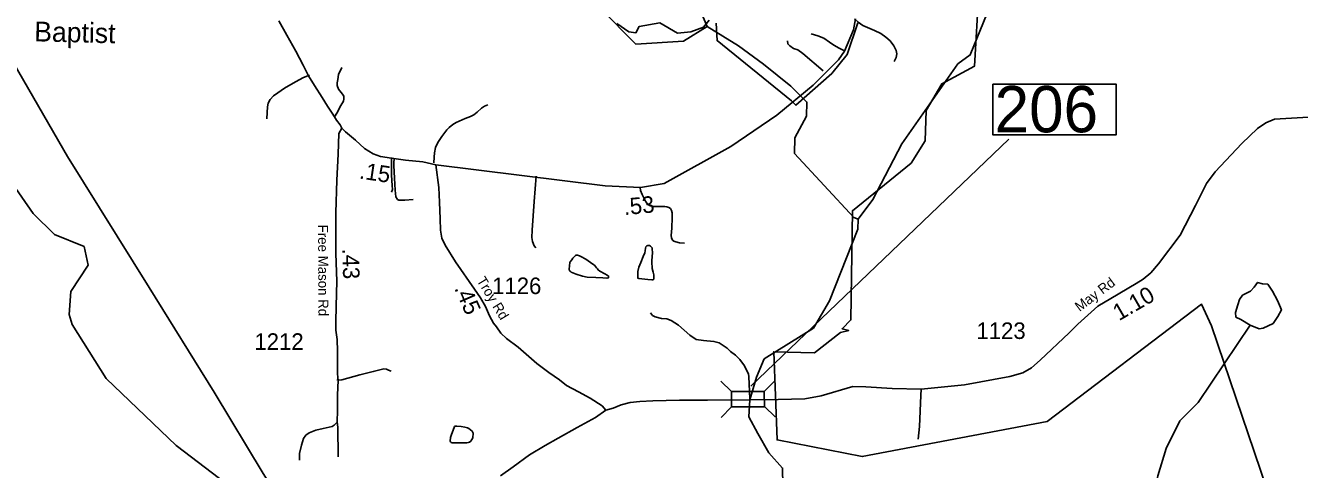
# Model space of a CAD drawing. Extents: x 1159738 to 1321356, y 736314 to 882035.
# Drawn here: x 1253360 to 1262980, y 756964 to 760319 of the extents above; entities that cross this region are included whole.
import ezdxf

# ---------------------------------------------------------------- set-up
doc = ezdxf.new("R2010")
doc.units = 0
for name, color, linetype in [('Exist Boundary Political City Limit New', 7, 'Continuous'), ('Exist Cultural Church Label', 7, 'Continuous'), ('Exist Hydrographic Creek Single Shore', 7, 'Continuous'), ('Exist Hydrographic Misc Water Feature', 7, 'Continuous'), ('Exist Hydrographic Pond Under 1500 Sq Ft', 7, 'Continuous'), ('Exist Road Non-System Type 51', 7, 'Continuous'), ('Exist Road Secondary Mileage Hundredths English Label', 7, 'Continuous'), ('Exist Road Secondary Structure Standard Bridge CELL', 7, 'Continuous'), ('Exist Road Secondary Structure Standard Bridge Number Label', 7, 'Continuous'), ('Exist Road Secondary Type 51 Attributed', 7, 'Continuous'), ('Exist Road Secondary Type 51 Label', 7, 'Continuous'), ('Exist Road Secondary Type 51 Number Label', 7, 'Continuous'), ('Exist Utilities Electrical Transmission Line', 7, 'Continuous'), ('Map Preparation Boundary City Limit Buffer Line', 7, 'Continuous')]:
    doc.layers.add(name, color=color, linetype=linetype)

msp = doc.modelspace()

# ---------------------------------------------------------------- linework, layer by layer
at = {"layer": 'Exist Boundary Political City Limit New'}
for points in [[(1262823.2, 756550.7), (1262314.8, 758050.6), (1262241.2, 758213), (1261073.7, 757325.9), (1259679.1, 757061.8), (1259035.8, 757187.5), (1259010.7, 757853.9), (1259318.4, 757845.2), (1259513.3, 757998.5), (1259576.1, 758015.2), (1259525.8, 758027.8), (1259592.8, 758094.9), (1259604.2, 758918.8), (1260048.1, 759279.2), (1260152.8, 759446.8), (1260161.2, 759677.3), (1260278.4, 759878.5), (1260525.5, 760010.5), (1260559, 760578.4), (1260406.2, 760687.3), (1260494, 761274.6), (1261086.6, 761318.6), (1261002.2, 761598.5), (1261129.6, 761816.6)], [(1258522.2, 760360), (1258480.4, 760305.6), (1258384, 760269.9), (1258283.5, 760261.6), (1258149.5, 760339.1), (1257994.6, 760311.9), (1257969.4, 760263.7), (1257917.1, 760272), (1257824.5, 760333.6)], [(1259645.1, 760340), (1259563.5, 760099.7), (1259448.3, 759955.1), (1259178.2, 759716.2), (1259143.6, 759750.8), (1258583, 760205), (1258574.6, 760337)]]:
    msp.add_lwpolyline(points, dxfattribs=at)
at = {"layer": 'Exist Hydrographic Creek Single Shore'}
for points in [[(1258506.5, 760310.8), (1258404.5, 760555.7), (1258331.5, 760649.1), (1258329.5, 760865.8), (1258282.5, 761001.4), (1258255.5, 761251.3), (1258171.5, 761538.6), (1258192.5, 761705.6), (1258270.4, 761818.9), (1258507.5, 761945.5), (1258503.5, 762454.3), (1258407.5, 762600.7), (1258403.5, 762781.3), (1258456.5, 762898.4), (1258478.5, 763423.2), (1258343.4, 764016.7), (1258318.4, 764335.7), (1258131.4, 764831.8), (1258119.4, 765009.3), (1258015.4, 765185.4)], [(1258506.5, 760310.8), (1258328.5, 760199.5), (1257969.5, 760177.1), (1257701.5, 760448.4), (1257562.5, 760543.1), (1257449.5, 760706.2), (1257254.5, 760887.4), (1256441.5, 761399.3), (1255904.4, 761889.4), (1255493.5, 762124.1), (1255364.4, 762304), (1255358.5, 762412.4), (1255287.4, 762555), (1254994.4, 762820.2), (1254906.4, 762989.4), (1254917.4, 763097.4), (1255018.4, 763453.2), (1255024.5, 763663.2), (1254976.5, 763756.1), (1254812.4, 763841.5), (1254262.4, 764525.4)], [(1259647.6, 758856.7), (1259759.5, 759005.5), (1259977.5, 759424.5), (1260401.5, 760029.9), (1260494.5, 760096.9), (1260645.5, 760468)], [(1258933.5, 760026.5), (1258744.5, 760164.8), (1258506.5, 760310.8)], [(1259647.6, 758856.7), (1259614.5, 758867.2), (1259167.5, 759352.2), (1259170.5, 759470.3), (1259257.5, 759632.7), (1259260.5, 759740.9), (1259138.5, 759861.6), (1258933.5, 760026.5)], [(1256836.6, 755052.8), (1256804.6, 755119.2), (1256514.6, 755476.2), (1255954.6, 756075), (1255476.6, 756288.2), (1255188.5, 756444.9), (1255034.5, 756608.9), (1254824.5, 756895.4), (1254497.6, 757144.8), (1253968.5, 757651.1), (1253712.5, 758060), (1253689.6, 758135.9), (1253702.5, 758309.7), (1253832.5, 758507.3), (1253802.5, 758649), (1253579.6, 758738.9), (1253417.5, 758899.7), (1253248.5, 759145.9)], [(1258938.9, 757799.6), (1259310.6, 758033), (1259431.5, 758237.4), (1259645.5, 758781.3), (1259647.6, 758856.7)], [(1258830.1, 757490.5), (1258880, 757661.4), (1258938.9, 757799.6)], [(1258998.6, 756545.7), (1259081.4, 756717.9), (1259076.4, 756975.3), (1258973.3, 757089.6), (1258889.8, 757237.3), (1258821, 757361.2), (1258830.1, 757490.5)]]:
    msp.add_lwpolyline(points, dxfattribs=at)
at = {"layer": 'Exist Hydrographic Misc Water Feature'}
for points in [[(1257984.3, 758459.3), (1257991.1, 758492.7), (1258006.1, 758528.6), (1258023.2, 758574.2), (1258036, 758601.8), (1258040.4, 758615.7), (1258042.8, 758635.3), (1258045.1, 758646), (1258051.2, 758653.2), (1258059.4, 758657.1), (1258065.4, 758657), (1258071.4, 758656.9), (1258079.3, 758652.6), (1258089.1, 758642.6), (1258093, 758638.4), (1258092.8, 758628.6), (1258094.1, 758603.9), (1258090.4, 758540), (1258089.9, 758516.2), (1258091.4, 758500.6), (1258093, 758482.5), (1258100.2, 758456.1), (1258105.7, 758436.3), (1258105.3, 758418.2), (1258104.8, 758401.8), (1258100.7, 758397.8), (1258090.7, 758396.4), (1258058.8, 758399.5), (1257990.9, 758406.6), (1257985, 758409.2), (1257983, 758413.3), (1257984.3, 758459.3)], [(1257554.9, 758574.5), (1257590.4, 758553.3), (1257627.8, 758527.9), (1257645.4, 758516.1), (1257657.3, 758507.6), (1257672.8, 758486.8), (1257678.5, 758479.3), (1257684.4, 758472.6), (1257698.1, 758462.5), (1257733.7, 758443.7), (1257753.5, 758432.7), (1257759.3, 758428.4), (1257763.2, 758425.1), (1257763, 758416.9), (1257762.9, 758412.8), (1257758.8, 758411.2), (1257750.8, 758408.9), (1257718.8, 758412), (1257667, 758415.5), (1257600.9, 758418.5), (1257567.1, 758425.7), (1257517.5, 758440.7), (1257479.9, 758456.2), (1257472, 758462.1), (1257468.2, 758466.3), (1257466.4, 758478.6), (1257469.7, 758528.7), (1257471.9, 758534.4), (1257486.2, 758548), (1257494.5, 758560.1), (1257502.9, 758571.5), (1257513.1, 758581.1), (1257519.1, 758583.5), (1257529.2, 758583.3), (1257535.1, 758580.7), (1257543, 758578.9), (1257554.9, 758574.5)], [(1258080.3, 758148.8), (1258095.8, 758127.9), (1258115.5, 758117.7), (1258163.2, 758104.4), (1258203.2, 758102.8), (1258234.9, 758090.7), (1258290, 758055.1), (1258376.1, 757978.7), (1258423.3, 757947.4), (1258479.1, 757938.1), (1258559, 757931.5), (1258598.8, 757922.5), (1258659.7, 757881.1), (1258683.2, 757856.8), (1258722.5, 757827.3), (1258753.6, 757794.7), (1258788.5, 757748), (1258818.7, 757683.5), (1258822.3, 757667.1), (1258830.8, 757499.4)], [(1258899.5, 755231.4), (1258985.5, 755328.1), (1259508.5, 755600), (1259760.5, 755677), (1259908.6, 755923.5), (1260018.6, 755986.9), (1260227.5, 756008.9), (1260549.6, 756199.5), (1260834.6, 756259.4), (1260943.6, 756316.3), (1261254.6, 756382.2), (1261462.6, 756368.2), (1261602.6, 756306.3), (1261719.6, 756336.8), (1261850.6, 756560.7), (1261909.6, 756917.3), (1261972.5, 757122.8), (1262077.5, 757330.8), (1262214.6, 757469.2), (1262606.7, 758054.2)], [(1256617.3, 757291.8), (1256651.1, 757288.7), (1256677.2, 757284.1), (1256697.1, 757279.5), (1256706.9, 757275.2), (1256720.6, 757265.1), (1256732.3, 757252.6), (1256738.1, 757244.3), (1256739.9, 757238.5), (1256739.8, 757230.3), (1256739.3, 757212.2), (1256737, 757202.4), (1256730.8, 757190.2), (1256722.4, 757178.9), (1256712.2, 757170.9), (1256704.1, 757167), (1256694.1, 757165.5), (1256654, 757164.7), (1256582, 757166.1), (1256574.1, 757168.8), (1256570.1, 757173), (1256566.3, 757178.8), (1256569, 757206.6), (1256573.4, 757220.5), (1256599.2, 757288.1), (1256605.3, 757292), (1256611.2, 757291.9), (1256617.3, 757291.8)]]:
    msp.add_lwpolyline(points, dxfattribs=at)
at = {"layer": 'Exist Hydrographic Pond Under 1500 Sq Ft'}
msp.add_lwpolyline([(1262500, 758114.3), (1262496.7, 758151), (1262513.4, 758207.7), (1262526.7, 758247.7), (1262550, 758281.1), (1262610, 758311.1), (1262636.7, 758341.1), (1262663.4, 758377.8), (1262700, 758367.8), (1262740, 758364.5), (1262776.7, 758311.1), (1262813.4, 758241), (1262843.4, 758171), (1262816.7, 758120.9), (1262780, 758067.6), (1262706.7, 758030.9), (1262676.7, 758027.5), (1262606.7, 758054.2), (1262536.7, 758097.6)], close=True, dxfattribs=at)
at = {"layer": 'Exist Road Non-System Type 51'}
for points in [[(1259621, 760368.6), (1259647, 760343.9), (1259683.4, 760319.2), (1259771.8, 760281.4), (1259819.9, 760259.3), (1259857.6, 760232), (1259888.8, 760202), (1259916.1, 760165.6), (1259934.3, 760130.5), (1259940.8, 760104.5), (1259934.3, 760077.1), (1259920, 760047.2)], [(1259293.8, 760255.4), (1259343.2, 760241.1), (1259388.7, 760224.2), (1259430.4, 760193), (1259462.9, 760169.6), (1259504.5, 760148.7), (1259538.3, 760130.5)], [(1259113.1, 760202.1), (1259115.7, 760180), (1259131.3, 760165.7), (1259159.9, 760144.8), (1259191.1, 760135.7), (1259230.1, 760107.1), (1259382.2, 759977)], [(1255693.7, 759629.2), (1255711.7, 759656.7), (1255742, 759714.6), (1255761, 759747.7), (1255764.8, 759765.8), (1255763.8, 759783.8), (1255753.4, 759800.9), (1255725, 759837.9), (1255714.5, 759865.4), (1255714.5, 759886.2), (1255719.3, 759910.9), (1255725, 759948.8), (1255749.7, 760002.6)], [(1255504, 759944.8), (1255460.4, 759925.8), (1255399.7, 759894.5), (1255317.2, 759846.1), (1255265.1, 759811), (1255233.8, 759786.4), (1255207.3, 759758.9), (1255192.1, 759732.3), (1255187.4, 759703.9), (1255186.5, 759661.2), (1255182.7, 759613)], [(1256852.3, 759719.5), (1256825.8, 759710), (1256804, 759694.8), (1256769.9, 759663.5), (1256745.2, 759644.5), (1256719.6, 759630.3), (1256679.8, 759617), (1256612.5, 759584.8), (1256587.9, 759570.5), (1256558.5, 759548.7), (1256542.4, 759530.7), (1256503.5, 759481.4), (1256475.1, 759434.9), (1256457.1, 759397.9), (1256448.6, 759356.2), (1256445.8, 759324.4), (1256444, 759280.8)], [(1256123.9, 759322.8), (1256122.9, 759272.5), (1256124.8, 759187.1), (1256128.6, 759110.3), (1256130.5, 759080.9), (1256124.8, 759060)], [(1256147.6, 759317.1), (1256141.9, 759292.4), (1256140.9, 759261.1), (1256146.6, 759165.3), (1256151.4, 759075.2), (1256156.1, 759024), (1256169.4, 759004.1), (1256179.8, 759000.3), (1256194, 758998.4), (1256224.3, 758998.4), (1256286.9, 759003.1)], [(1257212.8, 758638.7), (1257200.5, 758654.8), (1257188.2, 758687.1), (1257184.4, 758716.5), (1257186.3, 758771.5), (1257202.4, 758988.7), (1257215.6, 759181.7)], [(1258001.3, 759094), (1258005.1, 759073.1), (1258017.4, 759041.8), (1258041.1, 758990.6), (1258058.2, 758969.7), (1258073.4, 758958.3), (1258096.1, 758952.6), (1258117.9, 758951.7), (1258153.9, 758952.6), (1258189, 758951.7), (1258203.2, 758949.8), (1258219.3, 758944.1), (1258229.7, 758936.5), (1258238.3, 758922.3), (1258244, 758903.3), (1258244, 758867.3), (1258240.2, 758788.6), (1258236.4, 758733.5), (1258238.3, 758714.6), (1258244.9, 758697.5), (1258255.3, 758689), (1258271.4, 758683.3), (1258299.9, 758677.6), (1258336.8, 758673.8)], [(1255711.5, 757643.9), (1255727.6, 757638.2), (1255750.3, 757641.1), (1255885.8, 757680), (1255986.3, 757703.7), (1256065, 757723.6), (1256085.8, 757722.6), (1256101, 757716), (1256121.8, 757706.5)], [(1260123.6, 757570.9), (1260119.8, 757522.9), (1260110.8, 757289.6), (1260101.8, 757194.2)], [(1255713.8, 757321.5), (1255691.7, 757298.3), (1255676.5, 757288.8), (1255608.3, 757273.7), (1255553.3, 757260.4), (1255502.1, 757241.4), (1255477.5, 757224.3), (1255458.5, 757197.8), (1255443.4, 757148.5), (1255430.1, 757084), (1255430.1, 757034.6)], [(1255713.8, 757321.5), (1255718.2, 757285), (1255722, 757059.3)]]:
    msp.add_lwpolyline(points, dxfattribs=at)
at = {"layer": 'Exist Road Secondary Structure Standard Bridge CELL'}
for p, q in [((1258610.4, 757632.6), (1258690.9, 757553.1)), ((1258938.8, 757554.1), (1259018.3, 757634.6)), ((1258612.1, 757356.8), (1258691.6, 757437.3)), ((1258939.5, 757440.9), (1259020, 757361.4))]:
    msp.add_line(p, q, dxfattribs=at)
msp.add_lwpolyline([(1258690.9, 757553.1), (1258938.8, 757554.7), (1258939.5, 757438.9), (1258691.6, 757437.3)], close=True, dxfattribs=at)
at = {"layer": 'Exist Road Secondary Structure Standard Bridge Number Label'}
msp.add_line((1258836.8, 757593.8), (1260785.1, 759460.9), dxfattribs=at)
msp.add_lwpolyline([(1260665.6, 759876.2), (1261594.6, 759876.2), (1261594.6, 759492.1), (1260665.6, 759492.1)], close=True, dxfattribs=at)
at = {"layer": 'Exist Road Secondary Type 51 Attributed'}
for points in [[(1255272.9, 760354.1), (1255332.7, 760246.9), (1255402.3, 760125.4), (1255456.3, 760020.3), (1255488.9, 759953.6), (1255497.4, 759939.5), (1255543.2, 759864.4), (1255599.4, 759775.3), (1255640.1, 759708.4), (1255680.9, 759649.6), (1255710, 759603), (1255737.3, 759568.4), (1255749.9, 759543.5)], [(1256459.6, 759267.3), (1257736.9, 759106.7), (1258004, 759095.8), (1258182.7, 759124.7), (1258685.2, 759405.7), (1259033.3, 759642.4), (1259307.6, 759867.4), (1259499.3, 760059.7), (1259544, 760125.7), (1259612.3, 760286), (1259626.4, 760368.8)], [(1263307.1, 759642), (1262791, 759612.4), (1262726.6, 759584), (1262662.2, 759541.5), (1262543.7, 759428), (1262342.8, 759212.8), (1262278.8, 759124.5), (1262193.8, 758959.6), (1262078, 758734.4), (1261914.7, 758517.2), (1261858, 758450.2), (1261800.1, 758401.2), (1261746.8, 758368.6), (1261554.3, 758257.2), (1261456.4, 758199.2), (1261307.3, 758061.6), (1261240, 757997.4), (1261022.8, 757789.9), (1260957.4, 757733.5), (1260890.4, 757694.8), (1260792.5, 757666.5), (1260450.4, 757604.8), (1260123.6, 757570.9), (1259903.8, 757576.3), (1259705.6, 757588.9), (1259608.2, 757592.5), (1259367.4, 757520.5), (1259244.9, 757497.1), (1259042.7, 757492.1)], [(1255749.9, 759543.5), (1255727.5, 759503.6), (1255721.1, 759347.2), (1255710.2, 759150.3), (1255704.8, 758902.8), (1255704.8, 758595.1), (1255710.2, 758387.4), (1255706.6, 758197.7), (1255704.8, 758080.9), (1255703, 758015.9), (1255713.9, 757947.3), (1255717.5, 757858.7), (1255717.5, 757687.8), (1255720.8, 757637.4), (1255717.5, 757528.9), (1255717.5, 757413.2), (1255713.8, 757321.5)], [(1255749.9, 759543.5), (1255776.2, 759514.6), (1255852, 759451.4), (1255920.6, 759390), (1255985.6, 759348.4), (1256041.5, 759328.6), (1256124.2, 759316.3), (1256229.3, 759301.5), (1256361, 759288.8), (1256459.6, 759267.3)], [(1256459.6, 759267.3), (1256481.2, 759095), (1256486.6, 758983), (1256492, 758858.3), (1256493.9, 758773.4), (1256504.7, 758712), (1256528.1, 758659.6), (1256607.6, 758533.2), (1256749.8, 758326.8), (1256796.7, 758261.8), (1256834.6, 758196.7), (1256865.3, 758126.3), (1256894.2, 758070.3), (1256915.9, 758043.2), (1256950.2, 757994.4), (1256993.5, 757954.7), (1257080.1, 757887.8), (1257222.2, 757763.9), (1257312.4, 757697.1), (1257391.9, 757642.9), (1257444.2, 757597.7), (1257536.3, 757550.8), (1257622.9, 757503.8), (1257715, 757444.2), (1257743.1, 757412.2)], [(1258830.1, 757490.5), (1258509.3, 757487.7), (1258298.1, 757487.7), (1258097.7, 757482.3), (1257998.4, 757478.7), (1257926.2, 757469.6), (1257857.6, 757451.6), (1257798, 757428.1), (1257743.1, 757412.2)], [(1259042.7, 757492.1), (1258830.1, 757490.5)], [(1257743.1, 757412.2), (1257665.4, 757356.2), (1257526.4, 757282.2), (1257382.7, 757200.1), (1257285.3, 757145.9), (1257166.1, 757075.5), (1257041.6, 756985.2), (1256947.7, 756916.5)]]:
    msp.add_lwpolyline(points, dxfattribs=at)
at = {"layer": 'Exist Utilities Electrical Transmission Line'}
msp.add_lwpolyline([(1250570, 770186.1), (1250656.6, 769297), (1250720.7, 768443.2), (1250836.2, 767412.9), (1250932.4, 766312), (1250980.5, 765824.1), (1251067.1, 764835.6), (1251083.2, 764357.3), (1251205, 763371.9), (1251580.3, 762707.5), (1251865.8, 762287.1), (1252250.6, 761677.2), (1252824.7, 760756.1), (1253235.3, 760098.1), (1253677.4, 759330.1), (1254295.3, 758339.5), (1254786.2, 757548.6), (1255154.6, 756933.2), (1256014.1, 755560.4), (1256633.9, 754548.8), (1256963.1, 754026.9)], dxfattribs=at)
at = {"layer": 'Map Preparation Boundary City Limit Buffer Line'}
for points in [[(1262823.2, 756550.7), (1262314.8, 758050.6), (1262241.2, 758213), (1261073.7, 757325.9), (1259679.1, 757061.8), (1259035.8, 757187.5), (1259010.7, 757853.9), (1259318.4, 757845.2), (1259513.3, 757998.5), (1259576.1, 758015.2), (1259525.8, 758027.8), (1259592.8, 758094.9), (1259604.2, 758918.8), (1260048.1, 759279.2), (1260152.8, 759446.8), (1260161.2, 759677.3), (1260278.4, 759878.5), (1260525.5, 760010.5), (1260559, 760578.4), (1260406.2, 760687.3), (1260494, 761274.6), (1261086.6, 761318.6), (1261002.2, 761598.5), (1261129.6, 761816.6)], [(1258522.2, 760360), (1258480.4, 760305.6), (1258384, 760269.9), (1258283.5, 760261.6), (1258149.5, 760339.1), (1257994.6, 760311.9), (1257969.4, 760263.7), (1257917.1, 760272), (1257824.5, 760333.6)], [(1259645.1, 760340), (1259563.5, 760099.7), (1259448.3, 759955.1), (1259178.2, 759716.2), (1259143.6, 759750.8), (1258583, 760205), (1258574.6, 760337)]]:
    msp.add_lwpolyline(points, dxfattribs=at)

# ---------------------------------------------------------------- texts
at = {"layer": 'Exist Cultural Church Label'}
msp.add_text('Baptist', height=150, rotation=358.58803, dxfattribs=at).set_placement((1253425.2, 760199.5))
at = {"layer": 'Exist Road Secondary Mileage Hundredths English Label'}
for s, rotation, p in [('.15', 351.55263, (1255875.8, 759163.6)), ('.53', 5.35935, (1257882.5, 758886.1)), ('.43', 271.49335, (1255753.1, 758633)), ('1.10', 30.0666, (1261617.2, 758084.2)), ('.45', 293.5369, (1256596.4, 758334.1))]:
    msp.add_text(s, height=125, rotation=rotation, dxfattribs=at).set_placement(p)
at = {"layer": 'Exist Road Secondary Structure Standard Bridge Number Label'}
msp.add_text('206', height=350, dxfattribs=at).set_placement((1260678.2, 759511.9))
at = {"layer": 'Exist Road Secondary Type 51 Label'}
for s, rotation, p in [('Free Mason Rd', 270.25771, (1255569.6, 758813.9)), ('Troy Rd', 301.20724, (1256765.1, 758392.1)), ('May Rd', 36.915, (1261319.5, 758154))]:
    msp.add_text(s, height=75, rotation=rotation, dxfattribs=at).set_placement(p)
at = {"layer": 'Exist Road Secondary Type 51 Number Label'}
for s, p in [('1126', (1256883.7, 758289.6)), ('1123', (1260540.6, 757950.5)), ('1212', (1255088.9, 757868.3))]:
    msp.add_text(s, height=125, dxfattribs=at).set_placement(p)

doc.saveas('drawing.dxf')
